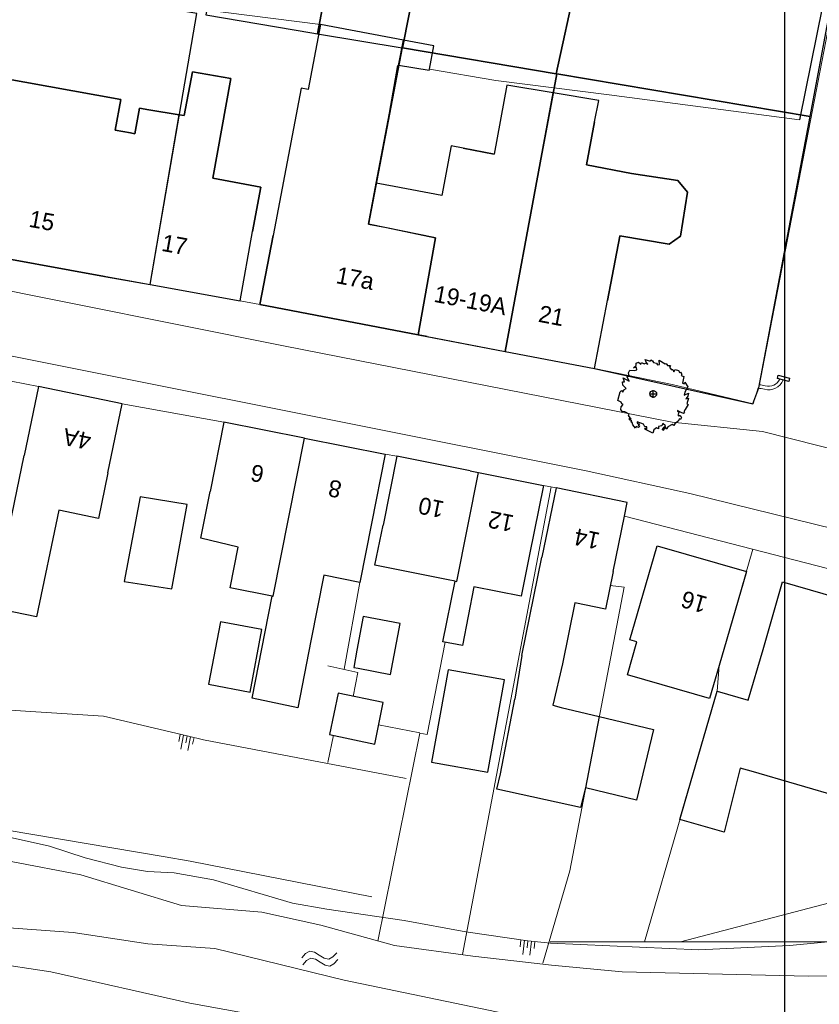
# Model space of a CAD drawing. Extents: x -1000932 to 2054797, y 285738 to 764020.
# Tile 813 of 1056: x 1228011 to 1284675, y 450966 to 520759. Entities that reach past the tile are written whole.
import ezdxf

# ---------------------------------------------------------------- set-up
doc = ezdxf.new("R2010")
doc.units = 0
doc.header["$MEASUREMENT"] = 0
doc.layers.get('0').update_dxf_attribs({"color": 1, "linetype": 'CONTINUOUS'})
for name, color, linetype in [('-boom', 8, 'CONTINUOUS'), ('31.', 7, 'CONTINUOUS'), ('90 Terrein perceel', 7, 'CONTINUOUS'), ('bomen', 1, 'CONTINUOUS')]:
    doc.layers.add(name, color=color, linetype=linetype)
doc.layers.add('04H', color=6, linetype='CONTINUOUS', plot=False)
for name, color, linetype, lineweight in [('B01', 1, 'CONTINUOUS', 30), ('B02', 1, 'CONTINUOUS', 30), ('B07', 1, 'CONTINUOUS', 30), ('B11', 1, 'CONTINUOUS', 30), ('B14', 1, 'CONTINUOUS', 30), ('S04', 7, 'CONTINUOUS', 0), ('S05', 7, 'CONTINUOUS', 0), ('T04', 84, 'CONTINUOUS', 0), ('T05', 84, 'CONTINUOUS', 0), ('T09', 7, 'CONTINUOUS', 0), ('T13', 84, 'CONTINUOUS', 0), ('V00', 7, 'CONTINUOUS', 0), ('W01', 5, 'CONTINUOUS', 0), ('Z02', 7, 'CONTINUOUS', 0)]:
    doc.layers.add(name, color=color, linetype=linetype, lineweight=lineweight)
doc.styles.add('Style-INTL_ISO_EQUAL', font='INTL_ISO_EQUAL.shx')

# ---------------------------------------------------------------- blocks, each defined once
blk = doc.blocks.new('S04')
at = {"layer": 'S04', "color": 7, "linetype": 'Continuous', "lineweight": 0}
for p, q in [((0, 0.0502), (0.0502, 0.0502)), ((0, 0.0251), (0.1004, 0.0251)), ((0, 0), (0.0502, 0)), ((0, -0.0251), (0.1004, -0.0251)), ((0, -0.0502), (0.0502, -0.0502))]:
    blk.add_line(p, q, dxfattribs=at)
blk = doc.blocks.new('S05')
at = {"layer": 'S05', "color": 7, "linetype": 'Continuous', "lineweight": 0}
for p, q in [((0.0378, 0.0587), (0.068, 0.0713)), ((0.068, 0.0713), (0.1006, 0.0621)), ((0.0084, 0.0305), (0.0378, 0.0587)), ((0.011, -0.0191), (0.0406, 0.0089)), ((0.0406, 0.0089), (0.071, 0.0213)), ((0.071, 0.0213), (0.1024, 0.0125)), ((0.1006, 0.0621), (0.133, 0.0375)), ((0.1024, 0.0125), (0.1358, -0.0121)), ((0.133, 0.0375), (0.1656, 0.0129)), ((0.1656, 0.0129), (0.1972, 0.0037)), ((0.1972, 0.0037), (0.2284, 0.0163)), ((0.2284, 0.0163), (0.258, 0.0445)), ((0.1358, -0.0121), (0.1682, -0.0369)), ((0.1682, -0.0369), (0.1998, -0.0461)), ((0.1998, -0.0461), (0.231, -0.0333)), ((0.231, -0.0333), (0.2606, -0.0051))]:
    blk.add_line(p, q, dxfattribs=at)
blk = doc.blocks.new('UNNAMED')
at = {"color": 0}
for p, q in [((-0.5, 0), (0.5, 0)), ((0, -0.5), (0, 0.5))]:
    blk.add_line(p, q, dxfattribs=at)
blk = doc.blocks.new('boom')
at = {"layer": '31.', "color": 7, "linetype": 'Continuous'}
for points in [[(2252, -1106), (2174, -1256), (2210, -1343), (2134, -1385), (1982, -1306), (1886, -1256), (1704, -1162), (1724, -1227), (1831, -1282), (1731, -1475), (1810, -1584), (1849, -1510), (1958, -1566), (2000, -1669), (1928, -1809), (1853, -1770), (1769, -1930), (1516, -2125), (1455, -2242), (1326, -2176), (1036, -2338), (950, -2502), (853, -2352), (667, -2590), (646, -2521), (706, -2406), (860, -2260), (686, -2098), (595, -2253), (372, -2314), (359, -2471), (230, -2404), (44, -2552), (-1, -2709), (-40, -2785), (-597, -2495), (-564, -2431), (-457, -2486), (-449, -2341), (-589, -2322), (-691, -2147), (-1147, -1978), (-1138, -2064), (-977, -2148), (-1064, -2211), (-947, -2272), (-1056, -2379), (-1206, -2301), (-1268, -2419), (-1454, -2198), (-1493, -2035), (-1602, -1968), (-1524, -1910), (-1684, -1827), (-1691, -1726), (-1560, -1794), (-1766, -1521), (-1716, -1425), (-2016, -1269), (-2204, -1239), (-2305, -1092), (-2275, -903), (-2143, -754), (-2228, -709), (-2266, -594), (-2513, -466), (-2348, 139), (-2243, 236), (-2169, 116), (-2080, 288), (-1914, 397), (-2159, 633), (-2173, 849), (-2048, 851), (-2137, 1136), (-1701, 908), (-1864, 1205), (-1716, 1286), (-1765, 1496), (-1667, 1683), (-1367, 1668), (-1156, 1699), (-1191, 1867), (-1412, 1860), (-1226, 2010), (-1212, 2193), (-1060, 2251), (-889, 2107), (-828, 2225), (-644, 2130), (-557, 2193), (-396, 2110), (-496, 2257), (-569, 2431), (-230, 2323), (-186, 2409), (-68, 2347), (6, 2228), (227, 2181), (306, 2072), (441, 2096), (417, 2398), (831, 2139), (923, 2159), (996, 2012), (1218, 2019), (1151, 1891), (1262, 1738), (1393, 1724), (1450, 1572), (1539, 1743), (1787, 1669), (1887, 1495), (1926, 1570), (2020, 1412)], [(2020, 1412), (1980, 1296), (2174, 1237), (2080, 768), (2177, 718), (2238, 836), (2438, 502), (2265, 170), (2180, -89), (2493, 49), (2438, -158), (2305, -345), (2498, -295), (2366, -703), (2463, -753), (2252, -1106)]]:
    blk.add_lwpolyline(points, dxfattribs=at)
blk.add_circle((0, 0), 235, dxfattribs=at)

msp = doc.modelspace()

# ---------------------------------------------------------------- linework, layer by layer
at = {"ltscale": 200}
msp.add_lwpolyline([(1282512.352, 495116.337), (1281703.643, 495325.805), (1281765.006, 495568.157), (1282573.715, 495358.689)], close=True, dxfattribs=at)
at = {"layer": '04H', "linetype": 'Continuous'}
msp.add_lwpolyline([(1282231.432, 649191.091), (1430731.432, 649191.091), (1430731.432, 439191.091), (1282231.432, 439191.091)], close=True, dxfattribs=at)
at = {"layer": '31.', "color": 7, "linetype": 'Continuous', "lineweight": 25, "ltscale": 10}
for points in [[(1248708.194, 519832.904), (1249116.194, 519763.904), (1250487.194, 527037.904), (1242644.194, 528762.904), (1241194.194, 521094.904)], [(1256515.194, 525712.904), (1250487.194, 527037.904), (1249116.194, 519763.904), (1255103.194, 518758.904), (1255134.194, 518753.904)], [(1255134.194, 518753.904), (1266016.194, 516925.904), (1267426.194, 523313.904), (1256515.194, 525712.904)], [(1284024.194, 513901.904), (1285022.194, 519178.904), (1285217.194, 520207.904), (1286004.194, 524374.904), (1282935.194, 524891.904), (1278368.194, 522469.904), (1276285.194, 521365.904), (1267426.194, 523313.904), (1266016.194, 516925.904), (1266083.194, 516914.904)], [(1224173.194, 504370.904), (1224426.194, 504308.904), (1237252.194, 501977.904), (1240556.194, 521201.904), (1228147.194, 523284.904), (1227554.194, 523384.904), (1227053.194, 520944.904), (1226553.194, 518070.904)], [(1256237.194, 498423.904), (1262415.194, 497245.904), (1264888.194, 510618.904), (1266083.194, 516914.904), (1266016.194, 516925.904), (1255134.194, 518753.904), (1255103.194, 518758.904), (1252731.194, 506275.904), (1254005.194, 506033.904), (1257484.194, 505300.904)], [(1266083.194, 516914.904), (1264888.194, 510618.904), (1262415.194, 497245.904), (1268746.194, 496038.904), (1279976.194, 493528.904), (1280388.194, 494669.904), (1284024.194, 513901.904)]]:
    msp.add_lwpolyline(points, close=True, dxfattribs=at)
for points in [[(1249336.194, 520422.904), (1248459.194, 515805.904), (1247959.194, 515900.904), (1245966.194, 505468.904)], [(1249336.194, 520422.904), (1248459.194, 515805.904), (1247959.194, 515900.904), (1245966.194, 505468.904)], [(1249336.194, 520422.904), (1248459.194, 515805.904), (1247959.194, 515900.904), (1245966.194, 505468.904)], [(1255207.194, 519307.904), (1249336.194, 520422.904)], [(1254866.194, 517510.904), (1255207.194, 519307.904)], [(1254866.194, 517510.904), (1255207.194, 519307.904)], [(1254866.194, 517510.904), (1255207.194, 519307.904)], [(1254225.194, 514137.904), (1254812.194, 517519.904), (1254866.194, 517510.904)], [(1237158.194, 514378.904), (1236504.194, 514497.904), (1236172.194, 512676.904), (1235869.194, 512731.904), (1234772.194, 512931.904), (1235167.194, 515102.904), (1226666.194, 516647.904), (1225316.194, 509218.904)], [(1240264.194, 517071.904), (1239667.194, 513964.904), (1239322.194, 514021.904)], [(1240264.194, 517071.904), (1239667.194, 513964.904), (1239322.194, 514021.904)], [(1241690.194, 509514.904), (1242975.194, 516578.904), (1240264.194, 517071.904)], [(1265804.194, 515572.904), (1262538.194, 516108.904), (1261636.194, 511235.904)], [(1268752.194, 513514.904), (1269054.194, 515038.904), (1265804.194, 515572.904)], [(1268752.194, 513514.904), (1269054.194, 515038.904), (1265804.194, 515572.904)], [(1239322.194, 514021.904), (1237158.194, 514378.904)], [(1239322.194, 514021.904), (1237158.194, 514378.904)], [(1253282.194, 509174.904), (1254225.194, 514137.904)], [(1253282.194, 509174.904), (1254225.194, 514137.904)], [(1271373.194, 509855.904), (1268173.194, 510462.904), (1268752.194, 513514.904)], [(1261636.194, 511235.904), (1259437.194, 511653.904), (1258583.194, 511815.904), (1257916.194, 508301.904), (1254557.194, 508939.904)], [(1244515.194, 505738.904), (1245090.194, 508895.904), (1241690.194, 509514.904)], [(1270536.194, 505443.904), (1274044.194, 504836.904), (1274830.194, 505416.904), (1275344.194, 508544.904), (1274653.194, 509356.904), (1271373.194, 509855.904)], [(1254557.194, 508939.904), (1253282.194, 509174.904)], [(1254557.194, 508939.904), (1253282.194, 509174.904)], [(1243625.194, 500821.904), (1244515.194, 505738.904)], [(1245966.194, 505468.904), (1245034.194, 500566.904)], [(1245966.194, 505468.904), (1245034.194, 500566.904)], [(1269666.194, 500858.904), (1270532.194, 505420.904)], [(1270532.194, 505420.904), (1270536.194, 505443.904)], [(1224425.194, 504306.904), (1234024.194, 502564.904), (1237252.194, 501978.904)], [(1224425.194, 504306.904), (1234024.194, 502564.904), (1237252.194, 501978.904)], [(1237252.194, 501978.904), (1243625.194, 500821.904)], [(1237252.194, 501978.904), (1243625.194, 500821.904)], [(1245034.194, 500566.904), (1256238.194, 498427.904)], [(1245034.194, 500566.904), (1256238.194, 498427.904)], [(1245034.194, 500566.904), (1256238.194, 498427.904)], [(1268745.194, 496039.904), (1269666.194, 500858.904)], [(1256238.194, 498427.904), (1256888.194, 498303.904), (1262415.194, 497248.904)], [(1256238.194, 498427.904), (1256888.194, 498303.904), (1262415.194, 497248.904)], [(1256238.194, 498427.904), (1256888.194, 498303.904), (1262415.194, 497248.904)], [(1262415.194, 497248.904), (1268745.194, 496039.904)], [(1262415.194, 497248.904), (1268745.194, 496039.904)]]:
    msp.add_lwpolyline(points, dxfattribs=at)
at = {"layer": '90 Terrein perceel', "color": 9, "ltscale": 200}
msp.add_lwpolyline([(1290929.298, 551506.921), (1283268.298, 513655.921)], dxfattribs=at)
at = {"layer": 'B01'}
for p, q in [((1236172.298, 512676.921), (1236504.298, 514497.921)), ((1236504.298, 514497.921), (1237158.298, 514378.921)), ((1235869.298, 512731.921), (1236172.298, 512676.921))]:
    msp.add_line(p, q, dxfattribs=at)
at = {"layer": 'B01', "flags": 128}
for points in [[(1249336.298, 520422.921), (1248459.298, 515805.921), (1247959.298, 515900.921), (1245966.298, 505468.921)], [(1255207.298, 519307.921), (1249336.298, 520422.921)], [(1225316.298, 509218.921), (1226666.298, 516647.921), (1235167.298, 515102.921), (1234772.298, 512931.921), (1235869.298, 512731.921)], [(1240264.298, 517071.921), (1242975.298, 516578.921), (1241690.298, 509514.921), (1245090.298, 508895.921), (1244515.298, 505738.921)], [(1253282.298, 509174.921), (1254225.298, 514137.921)], [(1268752.298, 513514.921), (1268173.298, 510462.921), (1271373.298, 509855.921)], [(1259437.298, 511653.921), (1258583.298, 511815.921), (1257916.298, 508301.921), (1254557.298, 508939.921)], [(1259437.298, 511653.921), (1261636.298, 511235.921)], [(1243625.298, 500821.921), (1244515.298, 505738.921)], [(1245034.298, 500566.921), (1245966.298, 505468.921)], [(1270532.298, 505420.921), (1269666.298, 500858.921)], [(1270532.298, 505420.921), (1270536.298, 505443.921)], [(1234024.298, 502564.921), (1224425.298, 504306.921)], [(1234024.298, 502564.921), (1237252.298, 501978.921)], [(1237252.298, 501978.921), (1243625.298, 500821.921)], [(1256238.298, 498427.921), (1245034.298, 500566.921)], [(1268745.298, 496039.921), (1269666.298, 500858.921)], [(1256888.298, 498303.921), (1256238.298, 498427.921)], [(1256888.298, 498303.921), (1262415.298, 497248.921)], [(1262415.298, 497248.921), (1268745.298, 496039.921)], [(1229334.298, 494768.921), (1228318.298, 489868.921)], [(1235269.298, 493538.921), (1229334.298, 494768.921)], [(1234253.298, 488639.921), (1235269.298, 493538.921)], [(1242465.298, 492219.921), (1241497.298, 487318.921)], [(1248190.298, 491088.921), (1242465.298, 492219.921)], [(1248190.298, 491088.921), (1253916.298, 489957.921)], [(1253916.298, 489957.921), (1252946.298, 485048.921)], [(1234253.298, 488639.921), (1233586.298, 485408.921), (1230781.298, 485990.921), (1229211.298, 478419.921), (1226076.298, 479069.921), (1228318.298, 489868.921)], [(1254736.298, 489828.921), (1253756.298, 484928.921)], [(1259931.298, 488788.921), (1254736.298, 489828.921)], [(1259931.298, 488788.921), (1260517.298, 488671.921)], [(1260517.298, 488671.921), (1265126.298, 487749.921)], [(1245907.298, 479903.921), (1242933.298, 480490.921), (1243502.298, 483375.921), (1240843.298, 484008.921), (1241497.298, 487318.921)], [(1265126.298, 487749.921), (1264146.298, 482848.921)], [(1266016.298, 487568.921), (1265016.298, 482668.921)], [(1270868.298, 485568.921), (1271066.298, 486538.921), (1266016.298, 487568.921)], [(1270066.298, 481638.921), (1270868.298, 485568.921)], [(1252946.298, 485048.921), (1252122.298, 480871.921), (1249564.298, 481376.921), (1248646.298, 476724.921)], [(1258383.298, 481051.921), (1253188.298, 482091.921), (1253756.298, 484928.921)], [(1271786.298, 478668.921), (1273176.298, 483469.921), (1279505.298, 481637.921), (1278116.298, 476838.921)], [(1264146.298, 482848.921), (1263553.298, 479885.921), (1260190.298, 480558.921), (1259378.298, 476390.921), (1258001.298, 476666.921), (1258860.298, 480955.921)], [(1263592.298, 475687.921), (1265016.298, 482668.921)], [(1270066.298, 481638.921), (1269522.298, 478972.921), (1267360.298, 479413.921), (1266480.298, 475098.921)], [(1258860.298, 480955.921), (1258383.298, 481051.921)], [(1280686.298, 476118.921), (1282076.298, 480916.921), (1292447.298, 477909.921), (1291055.298, 473108.921)], [(1245406.298, 477363.921), (1245907.298, 479903.921)], [(1273542.298, 473611.921), (1271073.298, 474325.921), (1271749.298, 476661.921), (1271248.298, 476806.921), (1271786.298, 478668.921)], [(1278116.298, 476838.921), (1277580.298, 474986.921)], [(1277931.298, 463162.921), (1274796.298, 464072.921), (1277434.298, 473164.921), (1279643.298, 472523.921), (1280686.298, 476118.921)], [(1262074.298, 467296.921), (1263095.298, 472604.921)], [(1291055.298, 473108.921), (1289546.298, 467905.921), (1287176.298, 468593.921), (1286309.298, 465606.921), (1279839.298, 467484.921)], [(1266382.298, 471993.921), (1269072.298, 471357.921)]]:
    msp.add_lwpolyline(points, dxfattribs=at)
at = {"layer": 'B02', "flags": 128}
for points in [[(1257054.298, 517260.921), (1257365.298, 518897.921), (1255207.298, 519307.921)], [(1257034.298, 517153.921), (1257054.298, 517260.921)], [(1257034.298, 517153.921), (1257054.298, 517260.921)], [(1239889.298, 486393.921), (1236553.298, 486927.921), (1235403.298, 480934.921), (1238793.298, 480417.921), (1239889.298, 486393.921)], [(1245171.298, 477530.921), (1242237.298, 478085.921), (1241399.298, 473649.921), (1244333.298, 473094.921), (1245171.298, 477530.921)], [(1251997.298, 474781.921), (1254290.298, 474354.921), (1254961.298, 477961.921), (1252349.298, 478447.921), (1251907.298, 476069.921)], [(1262365.298, 473959.921), (1258366.298, 474679.921), (1257188.298, 468136.921), (1261187.298, 467416.921), (1262365.298, 473959.921)], [(1269072.298, 471357.921), (1272914.298, 470448.921)], [(1272914.298, 470448.921), (1271731.298, 465445.921), (1268106.298, 466302.921)]]:
    msp.add_lwpolyline(points, dxfattribs=at)
at = {"layer": 'B07', "flags": 128}
for points in [[(1254866.298, 517510.921), (1255207.298, 519307.921)], [(1262415.298, 497248.921), (1265804.298, 515572.921)], [(1237252.298, 501978.921), (1239322.298, 514021.921)], [(1256238.298, 498427.921), (1257484.298, 505300.921), (1252731.298, 506275.921), (1253282.298, 509174.921)], [(1245979.298, 479889.921), (1248190.298, 491088.921)], [(1258860.298, 480955.921), (1258999.298, 480928.921), (1260517.298, 488671.921)], [(1245907.298, 479903.921), (1245979.298, 479889.921)], [(1269072.298, 471357.921), (1268106.298, 466302.921)]]:
    msp.add_lwpolyline(points, dxfattribs=at)
at = {"layer": 'B11', "flags": 128}
for points in [[(1254866.298, 517510.921), (1254812.298, 517519.921), (1254225.298, 514137.921)], [(1239322.298, 514021.921), (1239667.298, 513964.921), (1240264.298, 517071.921)], [(1265804.298, 515572.921), (1262538.298, 516108.921), (1261636.298, 511235.921)], [(1268752.298, 513514.921), (1269054.298, 515038.921), (1265804.298, 515572.921)], [(1237158.298, 514378.921), (1239322.298, 514021.921)], [(1271373.298, 509855.921), (1274653.298, 509356.921), (1275344.298, 508544.921), (1274830.298, 505416.921), (1274044.298, 504836.921), (1270536.298, 505443.921)], [(1254557.298, 508939.921), (1253282.298, 509174.921)], [(1248646.298, 476724.921), (1247709.298, 471976.921), (1244480.298, 472667.921), (1245406.298, 477363.921)], [(1263592.298, 475687.921), (1263095.298, 472604.921)], [(1266480.298, 475098.921), (1265798.298, 472173.921)], [(1277580.298, 474986.921), (1276899.298, 472647.921), (1273542.298, 473611.921)], [(1265798.298, 472173.921), (1266382.298, 471993.921)], [(1279839.298, 467484.921), (1279062.298, 467696.921), (1277931.298, 463162.921)], [(1268106.298, 466302.921), (1267741.298, 464909.921), (1261819.298, 466211.921), (1262074.298, 467296.921)]]:
    msp.add_lwpolyline(points, dxfattribs=at)
at = {"layer": 'B14', "flags": 128}
for points in [[(1257034.298, 517153.921), (1254866.298, 517510.921)], [(1251907.298, 476069.921), (1251679.298, 474840.921), (1251997.298, 474781.921)], [(1253758.298, 472350.921), (1250585.298, 473010.921), (1249961.298, 470099.921), (1253179.298, 469411.921), (1253758.298, 472350.921)]]:
    msp.add_lwpolyline(points, dxfattribs=at)
at = {"layer": 'T04', "flags": 128}
for points in [[(1269776.298, 515423.921), (1283268.298, 513655.921)], [(1268745.298, 496039.921), (1274236.298, 494888.921), (1279976.298, 493528.921)]]:
    msp.add_lwpolyline(points, dxfattribs=at)
at = {"layer": 'T05', "flags": 128}
for points in [[(1280388.298, 494669.921), (1291349.298, 551406.921)], [(1290929.298, 551506.921), (1283268.298, 513655.921)], [(1227517.605, 523205.684), (1249336.298, 520422.921)], [(1284024.193, 513901.914), (1266083.193, 516914.914), (1265827.747, 515569.068), (1266083.193, 516914.914), (1255103.02, 518758.943)], [(1269776.298, 515423.921), (1261760.298, 516454.921), (1257054.298, 517260.921)]]:
    msp.add_lwpolyline(points, dxfattribs=at)
at = {"layer": 'T09', "flags": 128}
for points in [[(1235227.298, 460698.921), (1232655.298, 461357.921), (1230127.298, 462168.921), (1226396.298, 462998.921), (1224948.298, 463539.921), (1223454.298, 463932.921)], [(1235227.298, 460698.921), (1237079.298, 460377.921), (1238956.298, 460278.921)], [(1238956.298, 460278.921), (1241736.298, 459778.921), (1247336.298, 458138.921), (1249776.298, 457708.921), (1255250.298, 456917.921)], [(1255250.298, 456917.921), (1259620.298, 456094.921), (1264023.298, 455473.921)], [(1282552.298, 455132.921), (1285799.298, 455445.921), (1289002.298, 456060.921)], [(1264023.298, 455473.921), (1265631.298, 455298.921), (1276126.298, 454818.921)], [(1276126.298, 454818.921), (1282552.298, 455132.921)], [(1230216.298, 453268.921), (1225834.298, 453918.921), (1222650.298, 454225.921), (1219454.298, 454378.921)], [(1259969.298, 447859.921), (1249979.579, 449250.38), (1240056.208, 451054.417), (1230216.298, 453268.921)]]:
    msp.add_lwpolyline(points, dxfattribs=at)
at = {"layer": 'T13', "flags": 128}
for points in [[(1259379.298, 454485.921), (1260755.298, 461728.921), (1265675.298, 487639.921)], [(1279965.243, 483224.733), (1277580.298, 474986.921), (1277434.298, 473164.921), (1272277.298, 455390.921)], [(1194676.298, 482508.921), (1197334.298, 478667.921), (1198856.298, 476587.921), (1201022.298, 475193.921), (1204824.298, 474204.921), (1214623.298, 472410.921), (1223986.298, 472035.921), (1233940.298, 471397.921), (1239871.298, 469985.921)], [(1251003.871, 474727.835), (1252122.298, 480871.921)], [(1269865.298, 480654.921), (1270836.298, 480526.921), (1267003.298, 460438.921), (1265078.298, 453882.921)], [(1258158.213, 476635.47), (1256876.298, 470094.921), (1256376.108, 470196.033), (1253396.327, 455451.866)], [(1251651.007, 472789.248), (1251977.298, 474495.921), (1249844.177, 474949.602)], [(1256377.298, 470201.921), (1253448.599, 470778.892)], [(1239871.298, 469985.921), (1241031.298, 469709.921), (1255409.298, 466969.921)], [(1249844.177, 468111.059), (1250255.924, 470036.931)], [(1274845.958, 455391.355), (1310588.298, 464740.921), (1342089.298, 460386.921)], [(1238187.298, 461442.921), (1223454.298, 463932.921)], [(1252959.298, 458582.921), (1240098.298, 461119.921), (1238187.298, 461442.921)], [(1265607.298, 455390.921), (1286882.298, 455391.921), (1302239.993, 459554.25)]]:
    msp.add_lwpolyline(points, dxfattribs=at)
at = {"layer": 'V00', "flags": 128}
for points in [[(1193896.298, 508547.921), (1200237.298, 507605.921), (1201940.298, 506619.921), (1246712.298, 497648.921), (1274252.298, 492239.921), (1280658.988, 491573.137), (1290837.208, 488983.568)], [(1199538.298, 502487.921), (1268152.298, 488772.921), (1275500.298, 487173.921), (1290197.298, 483547.921), (1317688.298, 476620.921), (1317636.298, 476418.921)], [(1245034.298, 500566.921), (1243625.298, 500821.921)], [(1227417.298, 495139.921), (1229334.298, 494768.921)], [(1279976.298, 493528.921), (1280337.298, 494667.921)], [(1235269.298, 493538.921), (1242465.298, 492219.921)], [(1253916.298, 489957.921), (1254736.298, 489828.921)], [(1265126.298, 487749.921), (1266016.298, 487568.921)], [(1270868.298, 485568.921), (1293496.298, 479737.921)]]:
    msp.add_lwpolyline(points, dxfattribs=at)
for points in [[(1280332.008, 494651.23, 0.005978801), (1280788.474, 494563.215, 0.375124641), (1282116.876, 495220.311)], [(1280430.113, 494886.369, 0.005480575), (1280843.285, 494807.365, 0.366199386), (1281871.126, 495282.424)]]:
    msp.add_lwpolyline(points, format="xyb", dxfattribs=at)
at = {"layer": 'W01', "color": 1, "flags": 128}
for points in [[(1182106.298, 481441.921), (1184605.298, 479335.921), (1187466.298, 476170.921), (1188161.298, 475318.921), (1190971.298, 470643.921), (1193769.298, 467385.921), (1195707.298, 464495.921), (1198351.298, 462725.921), (1205470.298, 461516.921), (1208980.298, 461297.921), (1212027.298, 461393.921), (1214955.298, 462112.921), (1218204.298, 461828.921), (1223499.298, 461723.921), (1227409.298, 461097.921), (1232336.298, 460132.921), (1239477.298, 457959.921), (1245179.298, 457497.921), (1249354.298, 456582.921), (1254568.298, 455123.921), (1260131.298, 454376.921), (1263849.298, 453944.921)], [(1263849.298, 453944.921), (1265707.298, 453728.921), (1270701.298, 453260.921), (1283907.298, 452952.921), (1287705.298, 452998.921), (1291223.298, 453588.921), (1294065.298, 454420.921), (1299093.298, 455716.921), (1303817.298, 457003.921), (1307486.298, 457218.921), (1311576.298, 457175.921), (1314394.298, 457453.921), (1324787.298, 458788.921), (1328907.298, 458589.921), (1333645.298, 458104.921), (1336288.298, 457945.921)], [(1263041.298, 450169.921), (1251003.298, 452670.921), (1241848.298, 454910.921), (1237090.298, 455246.921), (1231789.298, 456059.921), (1227583.298, 456371.921), (1217907.298, 456609.921), (1214791.298, 456370.921), (1208193.298, 455436.921), (1202576.298, 454269.921), (1197659.298, 452300.921), (1195965.298, 450606.921), (1193028.298, 447563.921), (1190427.298, 445889.921), (1186409.298, 444204.921), (1182904.298, 443342.921)]]:
    msp.add_lwpolyline(points, dxfattribs=at)

# ---------------------------------------------------------------- block references
at = {"layer": '-boom', "linetype": 'Continuous'}
msp.add_blockref('boom', (1272911.545, 494230.48), dxfattribs=at)
at = {"layer": 'bomen', "xscale": 531.2874016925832, "yscale": 531.2874016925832, "zscale": 531.2874016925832}
msp.add_blockref('UNNAMED', (1272911.545, 494230.48), dxfattribs=at)
at = {"layer": 'S04', "xscale": 10000, "yscale": 10000, "zscale": 10000}
for p, rotation in [((1239871.298, 469985.921), 258.8487954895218), ((1264023.298, 455473.921), 263.5076777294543)]:
    msp.add_blockref('S04', p, dxfattribs=dict(at, rotation=rotation))
at = {"layer": 'S05', "xscale": 10000, "yscale": 10000, "zscale": 10000, "rotation": 185.049166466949}
msp.add_blockref('S05', (1250604.298, 454444.921), dxfattribs=at)

# ---------------------------------------------------------------- texts
at = {"layer": 'Z02', "style": 'Style-INTL_ISO_EQUAL'}
for s, rotation, p in [('15', 349.6900296, (1228599.298, 506089.921)), ('17', 349.6900296, (1238003.298, 504382.921)), ('17a', 349.16208956, (1250360.298, 502094.921)), ('19-19A', 349.21838326, (1257300.298, 500769.921)), ('21', 349.21838326, (1264708.298, 499355.921)), ('4A', 168.28547479, (1233153.298, 491423.921)), ('6', 168.8136707, (1245404.298, 489090.921)), ('8', 168.8136707, (1250900.298, 488004.921)), ('10', 168.70129979, (1258164.298, 486592.921)), ('12', 168.70129979, (1263105.298, 485604.921)), ('14', 168.46537935, (1269205.298, 484366.921)), ('16', 163.8657954, (1276819.298, 479812.921))]:
    msp.add_text(s, height=1200, rotation=rotation, dxfattribs=at).set_placement(p)

doc.saveas('drawing.dxf')
